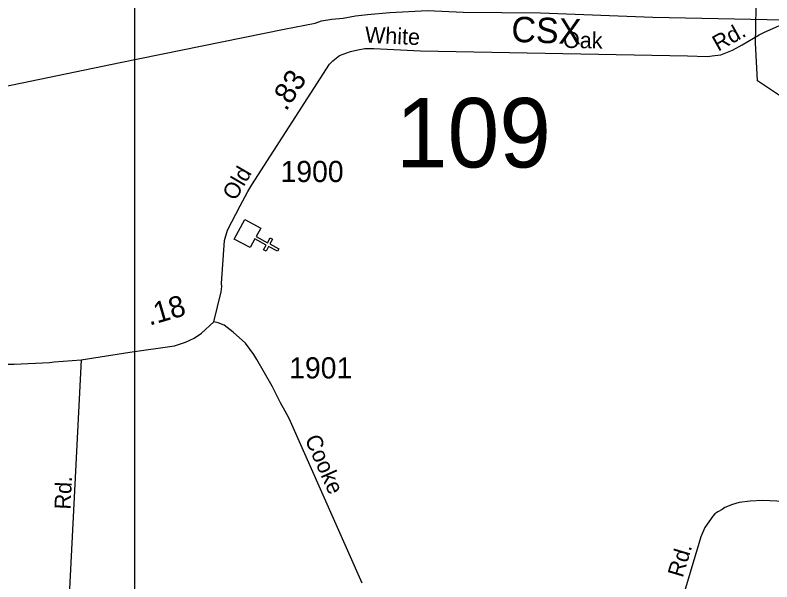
# Model space of a CAD drawing. Extents: x 2220236 to 2384410, y 720751 to 894131.
# Drawn here: x 2298927 to 2303390, y 805657 to 809002 of the extents above; entities that cross this region are included whole.
import ezdxf

# ---------------------------------------------------------------- set-up
doc = ezdxf.new("R2010")
doc.units = 0
for name, color, linetype in [('Exist Boundary Political City Limit New', 7, 'Continuous'), ('Exist Cultural Church CELL', 7, 'Continuous'), ('Exist Railroad Mainline', 7, 'Continuous'), ('Exist Railroad Mainline Label', 7, 'Continuous'), ('Exist Road Secondary Mileage Hundredths English Label', 7, 'Continuous'), ('Exist Road Secondary Structure Standard Bridge Number Label', 7, 'Continuous'), ('Exist Road Secondary Type 51 Attributed', 7, 'Continuous'), ('Exist Road Secondary Type 51 Label', 7, 'Continuous'), ('Exist Road Secondary Type 51 Number Label', 7, 'Continuous'), ('Map Preparation Boundary City Limit Buffer Line', 7, 'Continuous'), ('Map Preparation Inset Cut Line', 7, 'Continuous')]:
    doc.layers.add(name, color=color, linetype=linetype)

msp = doc.modelspace()

# ---------------------------------------------------------------- linework, layer by layer
at = {"layer": 'Exist Boundary Political City Limit New'}
msp.add_lwpolyline([(2303453, 808515.9), (2303304.8, 808613.4), (2303293.8, 808838.8), (2303295.5, 808926.8), (2303297.8, 809056)], dxfattribs=at)
at = {"layer": 'Exist Cultural Church CELL'}
msp.add_lwpolyline([(2300375.6, 807744.9), (2300348.7, 807694.7), (2300415.7, 807658.6), (2300430.9, 807686.7), (2300445, 807679.2), (2300429.8, 807651), (2300482.8, 807622.5), (2300475.2, 807608.4), (2300422.2, 807636.9), (2300407, 807608.7), (2300393, 807616.3), (2300408.1, 807644.5), (2300341.1, 807680.6), (2300313.7, 807629.9), (2300219.9, 807680.3), (2300281.9, 807795.3)], close=True, dxfattribs=at)
at = {"layer": 'Exist Railroad Mainline'}
msp.add_lwpolyline([(2297485.2, 808295.4), (2298113, 808425.3), (2299547.1, 808722.5), (2300514.6, 808918.9), (2300696.2, 808954.7), (2300734.1, 808967.3), (2300795.9, 808977.8), (2300861.9, 808984.5), (2300935.6, 808997.3), (2301005.4, 809006.2), (2301137.4, 809017.6), (2301359.2, 809029.8), (2301569, 809020.2), (2302025, 809015), (2302689, 808990.3), (2303650.7, 808970.6)], dxfattribs=at)
at = {"layer": 'Exist Road Secondary Type 51 Attributed'}
for points in [[(2300099.4, 807191.2), (2300143.5, 807369.6), (2300147.1, 807399.6), (2300145, 807417.5), (2300162.2, 807671.7), (2300179.6, 807731.8), (2300254.1, 807876.5), (2300299.1, 807961), (2300322.6, 808001.2), (2300780.8, 808711.9), (2300800.5, 808732.1), (2300840.2, 808764.5), (2300905.9, 808787.2), (2300947.7, 808797.5), (2300989.7, 808804.1), (2301043.7, 808804.7), (2301317.7, 808791.6), (2302893.4, 808762.6), (2303009.2, 808757.7), (2303053.1, 808764.3), (2303089.1, 808766.6), (2303158.7, 808795.4), (2303214.8, 808826.9), (2303315.7, 808885.1), (2303343.5, 808899.4), (2303511, 808973.4)], [(2299316.5, 806967.1), (2299604.2, 807011.6), (2299867.1, 807050.6), (2299932.9, 807071.3), (2299982.5, 807096), (2300026.1, 807124.4), (2300099.4, 807191.2)], [(2300973.6, 805649.4), (2300660.1, 806359.6), (2300627.5, 806429.3), (2300543.5, 806620.1), (2300520.9, 806664), (2300492.4, 806713.7), (2300443.4, 806811.1), (2300353.7, 806970.1), (2300335.3, 806999.7), (2300286.6, 807065.2), (2300214.1, 807130.4), (2300159.6, 807171.8), (2300125.5, 807185.4), (2300099.4, 807191.2)], [(2297887, 806943.5), (2297969.4, 806947.2), (2298207.1, 806942.5), (2298576.7, 806940.9), (2298784.7, 806939.2), (2298826.6, 806941.5), (2298922.6, 806942.6), (2299130.5, 806950.9), (2299158.4, 806955.1), (2299316.5, 806967.1)], [(2299316.5, 806967.1), (2299245.5, 805576.9), (2299227.9, 805155.2), (2299219.5, 804810.7), (2299212, 804578.7), (2299201.8, 804163.4), (2299201.1, 803610.8), (2299174.4, 802405.7), (2299162.6, 801735.5), (2299161.3, 801467.6), (2299156.4, 801367.6), (2299151.9, 801097.9), (2299146.3, 800999.3), (2299139.2, 800910.6), (2299115.3, 800584), (2299058.3, 799559.8)], [(2304397.4, 806087.9), (2303335.3, 806136.6), (2303261.4, 806133.8), (2303197.5, 806124.9), (2303157.6, 806112.5), (2303113.9, 806096.1), (2303098, 806083.9), (2303072.1, 806069.6), (2303054.2, 806057.5), (2303042.3, 806045.4), (2302995.1, 805976.8), (2302971.7, 805922.7), (2302846.3, 805501.6)]]:
    msp.add_lwpolyline(points, dxfattribs=at)
at = {"layer": 'Map Preparation Boundary City Limit Buffer Line'}
msp.add_lwpolyline([(2303453, 808515.9), (2303304.8, 808613.4), (2303293.8, 808838.8), (2303295.5, 808926.8), (2303297.8, 809056)], dxfattribs=at)
at = {"layer": 'Map Preparation Inset Cut Line'}
msp.add_lwpolyline([(2299633.7, 818158.8), (2318694.1, 818158.8), (2318694.1, 801601.3), (2299633.7, 801601.3), (2299633.7, 818158.8)], dxfattribs=at)
msp.add_lwpolyline([(2299633.7, 818158.8), (2318694.1, 818158.8), (2318694.1, 801601.3), (2299633.7, 801601.3), (2299633.7, 818158.8)], dxfattribs=at)

# ---------------------------------------------------------------- texts
at = {"layer": 'Exist Railroad Mainline Label'}
msp.add_text('CSX', height=150, rotation=357.8695, dxfattribs=at).set_placement((2301851.9, 808844.5))
at = {"layer": 'Exist Road Secondary Mileage Hundredths English Label'}
for s, rotation, p in [('.83', 57.2274, (2300525.3, 808430.5)), ('.18', 16.3065, (2299719.5, 807168.3))]:
    msp.add_text(s, height=125, rotation=rotation, dxfattribs=at).set_placement(p)
at = {"layer": 'Exist Road Secondary Structure Standard Bridge Number Label'}
msp.add_text('109', height=410.1, dxfattribs=at).set_placement((2301172.5, 808102.7))
at = {"layer": 'Exist Road Secondary Type 51 Label'}
for s, rotation, p in [('Rd.', 29.3116, (2303073.5, 808785.2)), ('White', 357.2627, (2300988.8, 808840.2)), ('Oak', 358.9456, (2302157.9, 808808.9)), ('Old', 59.6898, (2300226.2, 807901.3)), ('Cooke', 293.8177, (2300633.7, 806500.6)), ('Rd.', 87.3214, (2299253.9, 806082.3)), ('Rd.', 73.417, (2302864.5, 805677.6))]:
    msp.add_text(s, height=95, rotation=rotation, dxfattribs=at).set_placement(p)
at = {"layer": 'Exist Road Secondary Type 51 Number Label'}
for s, p in [('1900', (2300492.8, 808016.5)), ('1901', (2300543.7, 806857.3))]:
    msp.add_text(s, height=125, dxfattribs=at).set_placement(p)

doc.saveas('drawing.dxf')
